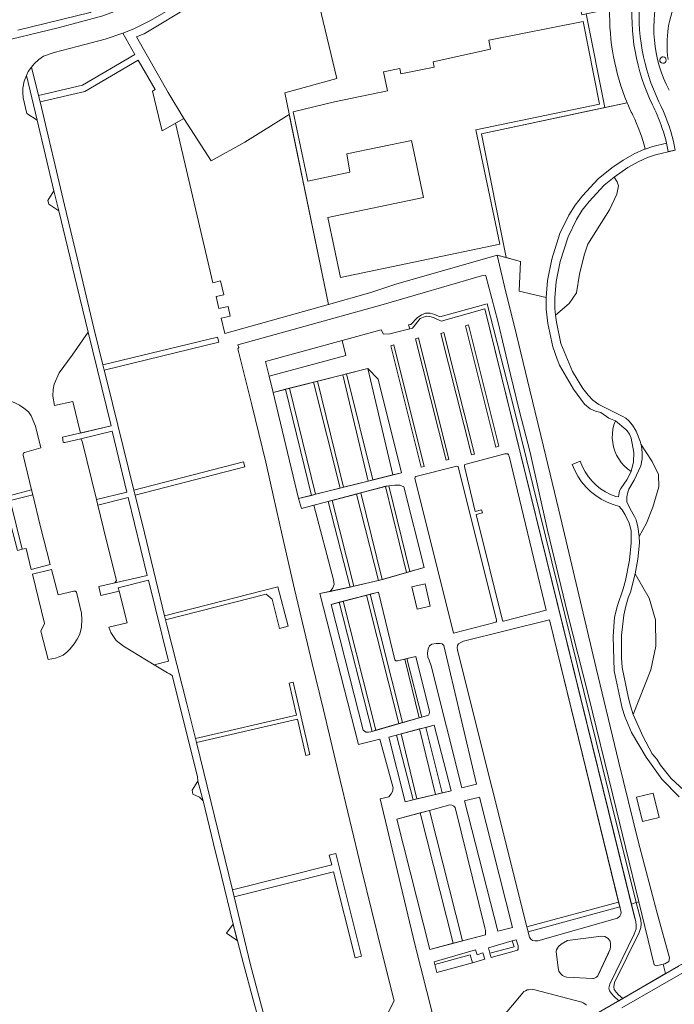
# Model space of a CAD drawing. Header units: metres. Extents: x 209813 to 223847, y 571801 to 587119.
# Tile 458 of 656: x 214120 to 214276, y 580612 to 580846. Entities that reach past the tile are written whole.
import ezdxf

# ---------------------------------------------------------------- set-up
doc = ezdxf.new("R2010")
doc.units = ezdxf.units.M
for name, color, linetype, lineweight in [('B-RO-GR-BEPLANTING_CULTUUR_BOSPLANTSOEN-GV', 8, 'Continuous', 0), ('B-RO-GR-BEPLANTING_CULTUUR_HEESTERS-GV', 8, 'Continuous', 0), ('B-RO-GR-BEPLANTING_CULTUUR_ROOS-GV', 8, 'Continuous', 0), ('B-RO-GR-GROENVOORZIENING-GV', 8, 'Continuous', 0), ('B-RO-GR-HAAG-GV', 8, 'Continuous', 0), ('B-RO-OG-TERREIN_CULTUURSCHEIDING-GV', 8, 'Continuous', 0), ('B-RO-VH-VERHARDING_HALFVERHARDING-GV', 8, 'Continuous', 0), ('B-RO-VH-VERHARDING_OPEN-GV', 8, 'Continuous', 0), ('B-RO-VH-VERHARDING_STRAATBAKSTEEN-GV', 8, 'Continuous', 0), ('B-RO-VH-VERHARDING_TEGEL-GV', 8, 'Continuous', 0)]:
    doc.layers.add(name, color=color, linetype=linetype, lineweight=lineweight)

msp = doc.modelspace()

# ---------------------------------------------------------------- linework, layer by layer
at = {"layer": 'B-RO-GR-BEPLANTING_CULTUUR_BOSPLANTSOEN-GV', "flags": 128}
for points in [[(214196.698, 580769.658), (214205.992, 580772.25), (214206.499, 580771.179), (214208.036, 580771.252), (214212.768, 580772.435), (214212.451, 580773.387), (214213.04, 580773.515), (214214.529, 580775.116), (214215.541, 580775.834), (214216.553, 580776.183), (214217.619, 580776.202), (214218.741, 580775.871), (214219.937, 580775.282), (214231.193, 580778.391), (214237.492, 580753.739), (214260.188, 580661.949), (214266.614, 580636.15), (214267.249, 580636.305), (214261.021, 580661.677), (214255.251, 580685.277), (214250.287, 580704.904), (214245.516, 580724.656), (214241.403, 580743.05), (214238.794, 580753.135), (214236.712, 580761.635), (214233.75, 580774.32), (214230.897, 580785.026), (214230.769, 580785.216), (214229.869, 580785.047), (214206.483, 580778.254), (214177.972, 580770.297), (214171.872, 580768.671), (214172.178, 580768.024), (214171.901, 580767.744), (214175.221, 580754.386), (214178.582, 580740.775), (214180.309, 580732.968), (214182.463, 580723.43), (214185.381, 580710.646), (214189.579, 580692.971), (214192.276, 580681.967), (214195.756, 580667.208), (214201.303, 580644.082), (214206.199, 580624.176), (214209.044, 580612.84), (214206.365, 580607.604)], [(214218.257, 580609.376), (214214.016, 580626.264), (214205.712, 580660.768), (214207.772, 580661.316), (214208.352, 580661.992), (214208.674, 580662.571), (214208.802, 580663.441), (214205.68, 580674.968), (214200.57, 580673.75), (214191.367, 580709.56), (214193.829, 580710.084), (214194.491, 580710.944), (214194.78, 580711.717), (214194.619, 580712.844), (214189.958, 580730.54), (214187.01, 580729.763), (214186.334, 580732.13), (214180.307, 580757.374), (214179.349, 580761.206)]]:
    msp.add_lwpolyline(points, dxfattribs=at)
msp.add_lwpolyline([(214179.349, 580761.206), (214197.599, 580766.164), (214196.698, 580769.658), (214178.451, 580764.708)], close=True, dxfattribs=at)
at = {"layer": 'B-RO-GR-BEPLANTING_CULTUUR_HEESTERS-GV'}
msp.add_lwpolyline([(214272.691, 580837.049, 115.3953258), (214272.716, 580837.058)], format="xyb", dxfattribs=at)
at = {"layer": 'B-RO-GR-BEPLANTING_CULTUUR_HEESTERS-GV', "flags": 128}
for points in [[(214261.341, 580808.516), (214258.981, 580806.595), (214255.392, 580802.744), (214253.788, 580800.642), (214252.375, 580798.413), (214250.412, 580794.355), (214248.57, 580788.467), (214247.576, 580783.688), (214247.25, 580779.801), (214247.261, 580777.299), (214247.445, 580775.688), (214250.661, 580778.457), (214252.436, 580781.021), (214253.126, 580785.459), (214254.21, 580789.995), (214255.096, 580792.593), (214260.278, 580800.763), (214262.024, 580804.426), (214262.419, 580806.455), (214262.081, 580807.356)], [(214136.338, 580771.682), (214132.517, 580766.216), (214129.462, 580762.038), (214128.281, 580759.328), (214127.995, 580758.019), (214127.926, 580756.444), (214128.316, 580754.224), (214132.664, 580755.239), (214134.545, 580747.706), (214141.766, 580749.44)], [(214208.73, 580737.757), (214210.78, 580738.272), (214205.26, 580760.473), (214202.782, 580763.009)], [(214123.791, 580749.354), (214122.778, 580751.825), (214122.113, 580752.711), (214121.005, 580753.646), (214120.024, 580754.328), (214118.776, 580754.995), (214117.3, 580755.523), (214115.992, 580755.771), (214113.617, 580755.926), (214113.02, 580755.86), (214111.844, 580755.633), (214117.519, 580732.821), (214122.889, 580734.202), (214120.892, 580742.446), (214120.908, 580742.776), (214120.986, 580742.928), (214121.203, 580743.053), (214125.084, 580744.195)], [(214138.329, 580731.928), (214145.547, 580733.691), (214142.073, 580748.155), (214134.588, 580746.357), (214134.899, 580745.795)], [(214267.735, 580745.101), (214267.833, 580744.663), (214267.992, 580743.037), (214267.999, 580741.551), (214267.714, 580739.925), (214266.128, 580736.502), (214264.89, 580734.384), (214264.577, 580733.651), (214264.374, 580732.548), (214264.355, 580731.977), (214264.411, 580731.328), (214265.181, 580729.694), (214266.202, 580727.918), (214266.574, 580727.114), (214267.012, 580725.393), (214267.342, 580723.116), (214269.024, 580726.292), (214270.545, 580730.124), (214272.01, 580734.97), (214271.897, 580737.844), (214270.432, 580740.943)], [(214123.172, 580733.036), (214117.808, 580731.656), (214120.685, 580720.093), (214121.566, 580720.307), (214122.782, 580715.31), (214127.318, 580716.476), (214125.008, 580725.457)], [(214138.653, 580730.599), (214140.646, 580722.438), (214143.089, 580712.656), (214142.702, 580712.139), (214150.366, 580713.845), (214145.865, 580732.37)], [(214127.617, 580715.314), (214123.065, 580714.143), (214125.915, 580702.425), (214125.05, 580700.657), (214126.828, 580693.889), (214128.547, 580694.237), (214129.427, 580694.507), (214130.359, 580694.966), (214131.243, 580695.655), (214132.077, 580696.471), (214133.017, 580697.667), (214133.689, 580698.739), (214134.338, 580699.964), (214134.712, 580701.573), (214134.846, 580703.375), (214134.749, 580704.887), (214133.586, 580709.943), (214133.346, 580710.136), (214132.966, 580710.127), (214129.172, 580709.268)], [(214266.324, 580714.282), (214265.253, 580709.893), (214264.717, 580708.553), (214264.111, 580706.59), (214263.643, 580704.462), (214263.093, 580699.63), (214263.072, 580694.283), (214263.237, 580691.982), (214264.768, 580684.7), (214265.218, 580682.891), (214265.919, 580680.813), (214270.114, 580691.425), (214271.297, 580697.046), (214271.199, 580703.357), (214269.72, 580708.485)], [(214143.723, 580710.118), (214145.604, 580702.585), (214141.227, 580701.564), (214141.746, 580700.339), (214142.982, 580698.407), (214144.719, 580697.092), (214152.046, 580692.647), (214155.429, 580693.503), (214150.641, 580712.739), (214143.496, 580710.96)], [(214217.401, 580693.716), (214217.884, 580692.428), (214225.142, 580663.441), (214228.619, 580664.278), (214220.877, 580697.258), (214220.491, 580697.612), (214219.976, 580697.741), (214219.043, 580697.741), (214218.045, 580697.548), (214217.498, 580697.194), (214217.176, 580696.453), (214216.983, 580695.423), (214217.111, 580694.425)], [(214163.639, 580660.328), (214162.434, 580665.015), (214161.025, 580662.833), (214161.231, 580661.902), (214162.823, 580661.188)], [(214272.055, 580656.362), (214268.096, 580655.42), (214266.712, 580661.21), (214270.672, 580662.157)], [(214237.184, 580630.223), (214229.343, 580661.201), (214225.802, 580660.332), (214233.676, 580629.353)], [(214262.706, 580635.119), (214240.891, 580629.213), (214241.209, 580627.944), (214241.529, 580627.438), (214241.952, 580627.144), (214242.504, 580627.052), (214243.221, 580627.107), (214262.135, 580632.429), (214262.715, 580632.944), (214262.96, 580633.39), (214263.023, 580633.779)], [(214170.768, 580630.999), (214169.22, 580628.857), (214171.754, 580627.139)]]:
    msp.add_lwpolyline(points, close=True, dxfattribs=at)
for points in [[(214276.821, 580661.25), (214272.683, 580665.51), (214268.956, 580670.721), (214265.466, 580676.552), (214263.921, 580680.34), (214263.27, 580682.342), (214261.337, 580691.177), (214261.095, 580699.399), (214261.458, 580703.995), (214262.183, 580706.776), (214263.509, 580710.726), (214264.089, 580712.674), (214265.045, 580717.503), (214265.446, 580721.626), (214265.389, 580724.522), (214264.927, 580726.281), (214264.022, 580728.246), (214263.235, 580729.449), (214262.845, 580729.861), (214262.634, 580730.269), (214261.13, 580730.701), (214259.676, 580731.281), (214258.287, 580732.002), (214256.976, 580732.857), (214255.757, 580733.839), (214254.641, 580734.936), (214253.64, 580736.139), (214252.764, 580737.436), (214252.02, 580738.813), (214251.417, 580740.258), (214253.267, 580741.03), (214253.831, 580739.677), (214254.48, 580738.476), (214255.245, 580737.344), (214256.118, 580736.295), (214257.091, 580735.337), (214258.155, 580734.481), (214259.298, 580733.734), (214260.51, 580733.105), (214261.779, 580732.6), (214262.418, 580732.545), (214262.663, 580733.977), (214262.924, 580734.558), (214264.393, 580736.587), (214265.38, 580738.57), (214264.536, 580739.196), (214263.763, 580739.908), (214263.069, 580740.697), (214262.462, 580741.554), (214261.948, 580742.471), (214261.535, 580743.437), (214261.225, 580744.441), (214261.023, 580745.473), (214260.93, 580746.519), (214260.949, 580747.57), (214261.078, 580748.613), (214261.316, 580749.636), (214261.661, 580750.629), (214260.097, 580751.233), (214258.161, 580752.595), (214256.915, 580752.908), (214255.643, 580753.487), (214254.33, 580754.598), (214251.725, 580758.118), (214248.398, 580763.869), (214247.795, 580765.25), (214246.792, 580768.154), (214245.574, 580773.767), (214245.184, 580777.172), (214245.173, 580779.886), (214238.753, 580781.415), (214239.087, 580788.475), (214233.563, 580789.985), (214235.302, 580782.543), (214238.183, 580771.038), (214241.35, 580757.92), (214244.608, 580744.525), (214248.237, 580729.414), (214257.102, 580691.835), (214262.38, 580669.74), (214267.083, 580650.725), (214271.592, 580633.631), (214274.522, 580623.069), (214274.36, 580622.143), (214273.414, 580621.621), (214273.045, 580621.522), (214273.551, 580619.272), (214283.811, 580625.155)], [(214254.775, 580611.772), (214254.407, 580612.103), (214253.965, 580612.361), (214253.671, 580612.471), (214242.507, 580615.397), (214242.047, 580615.47), (214241.035, 580615.452), (214240.704, 580615.397), (214240.263, 580615.213), (214239.913, 580615.029), (214239.619, 580614.734), (214226.583, 580599.122)]]:
    msp.add_lwpolyline(points, dxfattribs=at)
at = {"layer": 'B-RO-GR-BEPLANTING_CULTUUR_ROOS-GV', "flags": 128}
for points in [[(214231.826, 580624.11), (214231.891, 580623.836), (214232.149, 580623.095), (214238.136, 580624.737), (214238.411, 580624.86), (214238.526, 580625.085), (214238.554, 580625.429), (214238.518, 580625.861), (214238.08, 580627.318), (214237.148, 580627.048), (214237.565, 580625.609)], [(214218.721, 580621.452), (214219.209, 580619.521), (214227.695, 580621.871), (214227.168, 580623.774)]]:
    msp.add_lwpolyline(points, close=True, dxfattribs=at)
at = {"layer": 'B-RO-GR-GROENVOORZIENING-GV', "flags": 128}
for points in [[(214260.298, 580848.42), (214254.739, 580847.309), (214259.18, 580825.062), (214264.458, 580826.188)], [(214265.471, 580635.805), (214266.531, 580631.673), (214266.627, 580630.739), (214266.595, 580629.902), (214266.145, 580628.678), (214260.319, 580616.797), (214260.125, 580615.831), (214260.222, 580615.187), (214260.705, 580614.543), (214261.284, 580613.899), (214262.501, 580612.848), (214263.423, 580613.384), (214262.427, 580614.244), (214261.848, 580614.888), (214261.365, 580615.532), (214261.268, 580616.176), (214261.462, 580617.142), (214267.288, 580629.023), (214267.738, 580630.247), (214267.77, 580631.084), (214267.674, 580632.018), (214266.614, 580636.15)]]:
    msp.add_lwpolyline(points, dxfattribs=at)
for points in [[(214266.614, 580636.15), (214260.188, 580661.949), (214237.492, 580753.739), (214231.193, 580778.391), (214219.937, 580775.282), (214218.741, 580775.871), (214217.619, 580776.202), (214216.553, 580776.183), (214215.541, 580775.834), (214214.529, 580775.116), (214213.04, 580773.515), (214212.451, 580773.387), (214212.768, 580772.435), (214213.444, 580772.604), (214215.278, 580774.89), (214216.051, 580775.277), (214216.759, 580775.47), (214217.532, 580775.373), (214218.401, 580775.148), (214220.244, 580774.314), (214230.608, 580777.188), (214265.471, 580635.805)], [(214216.219, 580739.792), (214208.992, 580768.651), (214208.258, 580768.442), (214215.525, 580739.602)], [(214196.225, 580734.615), (214197.036, 580734.818), (214190.821, 580760.01), (214189.935, 580759.788)], [(214202.904, 580736.293), (214203.963, 580736.559), (214197.727, 580761.741), (214196.856, 580761.523)], [(214189.411, 580732.903), (214190.41, 580733.154), (214184.187, 580758.347), (214183.21, 580758.102)], [(214212.802, 580714.792), (214207.777, 580735.146), (214207.015, 580735.032), (214211.98, 580714.55)], [(214205.341, 580712.667), (214206.228, 580712.879), (214201.174, 580733.494), (214200.091, 580733.209)], [(214198.585, 580711.096), (214199.514, 580711.294), (214194.317, 580731.688), (214193.402, 580731.447)], [(214211.034, 580678.902), (214203.379, 580709.402), (214202.49, 580709.172), (214210.218, 580678.668)], [(214196.947, 580707.742), (214196.027, 580707.505), (214203.854, 580676.839), (214204.697, 580677.081)], [(214212.083, 580694.119), (214211.572, 580694.004), (214215.038, 580680.053), (214215.643, 580680.227)], [(214209.66, 580675.962), (214213.554, 580660.559), (214214.447, 580660.77), (214210.772, 580676.256)], [(214215.273, 580657.454), (214223.105, 580626.5), (214225.307, 580627.077), (214217.482, 580658.054)], [(214240.601, 580630.369), (214240.891, 580629.213), (214262.706, 580635.119), (214262.422, 580636.277)], [(214231.826, 580624.11), (214237.565, 580625.609), (214237.148, 580627.048), (214231.518, 580625.417)]]:
    msp.add_lwpolyline(points, close=True, dxfattribs=at)
at = {"layer": 'B-RO-GR-HAAG-GV', "flags": 128}
for points in [[(214212.768, 580772.435), (214213.444, 580772.604), (214215.278, 580774.89), (214216.051, 580775.277), (214216.759, 580775.47), (214217.532, 580775.373), (214218.401, 580775.148), (214220.244, 580774.314), (214230.608, 580777.188), (214265.471, 580635.805), (214266.614, 580636.15), (214260.188, 580661.949), (214237.492, 580753.739), (214231.193, 580778.391), (214219.937, 580775.282), (214218.741, 580775.871), (214217.619, 580776.202), (214216.553, 580776.183), (214215.541, 580775.834), (214214.529, 580775.116), (214213.04, 580773.515), (214212.451, 580773.387)], [(214228.14, 580742.724), (214220.913, 580771.583), (214220.179, 580771.374), (214227.446, 580742.534)], [(214197.036, 580734.818), (214190.821, 580760.01), (214189.935, 580759.788), (214196.225, 580734.615)], [(214183.21, 580758.102), (214189.411, 580732.903), (214190.41, 580733.154), (214184.187, 580758.347)], [(214200.091, 580733.209), (214205.341, 580712.667), (214206.228, 580712.879), (214201.174, 580733.494)], [(214193.402, 580731.447), (214198.585, 580711.096), (214199.514, 580711.294), (214194.317, 580731.688)], [(214203.379, 580709.402), (214202.49, 580709.172), (214210.218, 580678.668), (214211.034, 580678.902)], [(214204.697, 580677.081), (214196.947, 580707.742), (214196.027, 580707.505), (214203.854, 580676.839)], [(214215.643, 580680.227), (214212.083, 580694.119), (214211.572, 580694.004), (214215.038, 580680.053)], [(214213.554, 580660.559), (214214.447, 580660.77), (214210.772, 580676.256), (214209.66, 580675.962)], [(214216.575, 580677.79), (214215.102, 580677.401), (214218.921, 580661.826), (214220.486, 580662.196)], [(214225.307, 580627.077), (214217.482, 580658.054), (214215.273, 580657.454), (214223.105, 580626.5)], [(214262.422, 580636.277), (214240.601, 580630.369), (214240.891, 580629.213), (214262.706, 580635.119)], [(214237.148, 580627.048), (214231.518, 580625.417), (214231.826, 580624.11), (214237.565, 580625.609)], [(214227.695, 580621.871), (214230.604, 580622.676), (214230.173, 580624.18), (214228.789, 580623.729), (214228.37, 580624.953), (214218.566, 580622.065), (214218.721, 580621.452), (214227.168, 580623.774)]]:
    msp.add_lwpolyline(points, close=True, dxfattribs=at)
at = {"layer": 'B-RO-OG-TERREIN_CULTUURSCHEIDING-GV'}
for points in [[(214260.298, 580848.42, 0.1050266), (214264.458, 580826.188)], [(214265.797, 580823.224, -0.0148333), (214264.458, 580826.188)], [(214268.757, 580815.179, 0.0492528), (214265.797, 580823.224)]]:
    msp.add_lwpolyline(points, format="xyb", dxfattribs=at)
at = {"layer": 'B-RO-OG-TERREIN_CULTUURSCHEIDING-GV', "flags": 128}
for points in [[(214128.271, 580838.086), (214125.709, 580837.237), (214124.569, 580836.471), (214123.482, 580835.412), (214122.888, 580834.661), (214124.526, 580827.913), (214134.985, 580830.379), (214147.454, 580837.673), (214144.543, 580842.674), (214140.383, 580841.25), (214133.737, 580839.507)], [(214121.783, 580823.621), (214124.239, 580822.018), (214121.647, 580832.695), (214121.126, 580831.288), (214120.828, 580829.661), (214120.808, 580828.518), (214120.914, 580827.363)], [(214168.818, 580771.338), (214193.455, 580778.268), (214184.147, 580823.418), (214173.57, 580816.797), (214165.603, 580812.348), (214159.063, 580822.463), (214157.095, 580821.342), (214165.982, 580783.434), (214167.784, 580783.855), (214168.549, 580780.578), (214166.75, 580780.158), (214167.422, 580777.293), (214169.617, 580777.775), (214170.123, 580775.47), (214167.961, 580774.996)], [(214126.744, 580802.946), (214126.958, 580802.054), (214129.385, 580800.477), (214128.21, 580805.222)], [(214202.782, 580763.009), (214197.727, 580761.741), (214203.963, 580736.559), (214208.73, 580737.757)], [(214202.904, 580736.293), (214196.856, 580761.523), (214190.821, 580760.01), (214197.036, 580734.818)], [(214180.307, 580757.374), (214186.334, 580732.13), (214189.411, 580732.903), (214183.21, 580758.102)], [(214189.935, 580759.788), (214184.187, 580758.347), (214190.41, 580733.154), (214196.225, 580734.615)], [(214229.861, 580729.454), (214230.05, 580728.729), (214228.547, 580728.34), (214234.79, 580703.192), (214234.886, 580703.03), (214235.098, 580702.985), (214245.208, 580705.597), (214236.408, 580742.255), (214236.272, 580742.549), (214236.062, 580742.77), (214235.757, 580742.802), (214235.357, 580742.739), (214226.162, 580740.325), (214225.878, 580740.209), (214225.773, 580740.01), (214225.773, 580739.789), (214228.358, 580729.107)], [(214207.015, 580735.032), (214201.174, 580733.494), (214206.228, 580712.879), (214211.98, 580714.55)], [(214207.777, 580735.146), (214212.802, 580714.792), (214216.188, 580715.789), (214211.4, 580734.947), (214210.386, 580735.342), (214209.259, 580735.342)], [(214199.514, 580711.294), (214205.341, 580712.667), (214200.091, 580733.209), (214194.317, 580731.688)], [(214193.829, 580710.084), (214198.585, 580711.096), (214193.402, 580731.447), (214189.958, 580730.54), (214194.619, 580712.844), (214194.78, 580711.717), (214194.491, 580710.944)], [(214196.947, 580707.742), (214204.697, 580677.081), (214210.218, 580678.668), (214202.49, 580709.172)], [(214211.572, 580694.004), (214209.871, 580693.624), (214209.503, 580693.624), (214209.264, 580693.863), (214205.327, 580709.904), (214203.379, 580709.402), (214211.034, 580678.902), (214215.038, 580680.053)], [(214196.027, 580707.505), (214194.093, 580707.006), (214201.696, 580677.123), (214202.009, 580676.847), (214202.45, 580676.682), (214202.984, 580676.682), (214203.499, 580676.737), (214203.854, 580676.839)], [(214262.422, 580636.277), (214245.988, 580703.355), (214225.524, 580698.249), (214224.904, 580697.965), (214224.4, 580697.597), (214224.095, 580697.25), (214224.011, 580696.767), (214224.126, 580696.125), (214240.601, 580630.369)], [(214212.083, 580694.119), (214215.643, 580680.227), (214217.201, 580680.675), (214217.367, 580681.024), (214217.441, 580681.411), (214217.404, 580681.871), (214214.23, 580694.599)], [(214220.486, 580662.196), (214222.623, 580662.701), (214218.545, 580678.311), (214216.575, 580677.79)], [(214209.66, 580675.962), (214207.826, 580675.477), (214211.689, 580660.118), (214213.554, 580660.559)], [(214214.447, 580660.77), (214218.921, 580661.826), (214215.102, 580677.401), (214210.772, 580676.256)], [(214225.307, 580627.077), (214230.802, 580628.518), (214230.765, 580629.493), (214230.654, 580630.119), (214223.541, 580658.777), (214223.257, 580659.029), (214222.784, 580659.323), (214222.311, 580659.365), (214217.482, 580658.054)], [(214215.273, 580657.454), (214209.734, 580655.95), (214217.54, 580625.041), (214223.105, 580626.5)], [(214273.551, 580619.272), (214273.045, 580621.522), (214271.465, 580621.097), (214270.871, 580621.357), (214267.249, 580636.305), (214266.614, 580636.15), (214267.674, 580632.018), (214267.77, 580631.084), (214267.738, 580630.247), (214267.288, 580629.023), (214261.462, 580617.142), (214261.268, 580616.176), (214261.365, 580615.532), (214261.848, 580614.888), (214262.427, 580614.244), (214263.423, 580613.384)], [(214248.187, 580619.884), (214248.605, 580619.336), (214249.12, 580618.821), (214249.571, 580618.563), (214250.021, 580618.435), (214256.266, 580618.113), (214256.452, 580618.121), (214256.694, 580618.216), (214257.135, 580618.468), (214257.482, 580618.773), (214260.032, 580624.166), (214260.386, 580625.068), (214260.515, 580625.712), (214260.515, 580626.356), (214260.418, 580626.968), (214259.967, 580627.644), (214259.163, 580628.094), (214258.39, 580628.159), (214250.311, 580627.161), (214248.798, 580626.259), (214248.154, 580625.744), (214247.672, 580624.939), (214247.543, 580624.553), (214248.026, 580620.624)]]:
    msp.add_lwpolyline(points, close=True, dxfattribs=at)
for points in [[(214264.458, 580826.188), (214229.84, 580818.801), (214235.71, 580789.398)], [(214268.757, 580815.179), (214270.588, 580815.793), (214273.844, 580816.548)], [(214235.71, 580789.398), (214239.087, 580788.475), (214238.753, 580781.415), (214245.173, 580779.886), (214245.516, 580783.981), (214246.556, 580788.982), (214248.472, 580795.106), (214250.576, 580799.454), (214252.083, 580801.831), (214253.801, 580804.082), (214257.56, 580808.114), (214260.834, 580810.731), (214263.519, 580812.552), (214266.119, 580814.023), (214268.571, 580815.116), (214268.757, 580815.179)], [(214275.886, 580814.948), (214271.203, 580813.809), (214269.327, 580813.179), (214267.058, 580812.167), (214264.613, 580810.784), (214261.341, 580808.516), (214262.081, 580807.356), (214262.419, 580806.455), (214262.024, 580804.426), (214260.278, 580800.763), (214255.096, 580792.593), (214254.21, 580789.995), (214253.126, 580785.459), (214252.436, 580781.021), (214250.661, 580778.457), (214247.445, 580775.688), (214247.63, 580774.076), (214248.706, 580768.962), (214251.452, 580762.345), (214253.882, 580758.304), (214255.184, 580756.685), (214256.307, 580755.559), (214257.708, 580754.473), (214263.281, 580751.754), (214264.11, 580751.25), (214264.848, 580750.605), (214265.691, 580749.593), (214266.624, 580748.162), (214267.638, 580745.538), (214267.735, 580745.101), (214270.432, 580740.943), (214271.897, 580737.844), (214272.01, 580734.97), (214270.545, 580730.124), (214269.024, 580726.292), (214267.342, 580723.116), (214267.363, 580721.63), (214267.003, 580717.748), (214266.324, 580714.282), (214269.72, 580708.485), (214271.199, 580703.357), (214271.297, 580697.046), (214270.114, 580691.425), (214265.919, 580680.813), (214268.199, 580675.695), (214270.414, 580671.53), (214271.504, 580670.26), (214272.402, 580668.777), (214274.945, 580665.662), (214278.929, 580661.896)]]:
    msp.add_lwpolyline(points, dxfattribs=at)
at = {"layer": 'B-RO-VH-VERHARDING_HALFVERHARDING-GV', "flags": 128}
for points in [[(214256.176, 580609.171), (214262.501, 580612.848), (214261.284, 580613.899), (214260.705, 580614.543), (214260.222, 580615.187), (214260.125, 580615.831), (214260.319, 580616.797), (214266.145, 580628.678), (214266.595, 580629.902), (214266.627, 580630.739), (214266.531, 580631.673), (214266.151, 580633.047), (214230.608, 580777.188), (214220.244, 580774.314), (214218.401, 580775.148), (214217.532, 580775.373), (214216.759, 580775.47), (214216.051, 580775.277), (214215.278, 580774.89), (214213.444, 580772.604), (214212.768, 580772.435), (214208.036, 580771.252), (214206.499, 580771.179), (214205.992, 580772.25), (214196.698, 580769.658), (214197.599, 580766.164), (214179.349, 580761.206), (214180.307, 580757.374), (214202.782, 580763.009), (214205.26, 580760.473), (214210.78, 580738.272), (214186.334, 580732.13), (214187.01, 580729.763), (214207.119, 580735.06), (214209.259, 580735.342), (214210.386, 580735.342), (214211.4, 580734.947), (214216.188, 580715.789), (214206.612, 580712.971), (214200.247, 580711.45), (214191.367, 580709.56), (214200.57, 580673.75), (214205.68, 580674.968), (214208.802, 580663.441), (214208.674, 580662.571), (214208.352, 580661.992), (214207.772, 580661.316), (214205.712, 580660.768), (214214.016, 580626.264), (214218.257, 580609.376)], [(214226.583, 580599.122), (214239.619, 580614.734), (214239.913, 580615.029), (214240.263, 580615.213), (214240.704, 580615.397), (214241.035, 580615.452), (214242.047, 580615.47), (214242.507, 580615.397), (214253.671, 580612.471), (214253.965, 580612.361), (214254.407, 580612.103), (214254.775, 580611.772)]]:
    msp.add_lwpolyline(points, dxfattribs=at)
for points in [[(214233.97, 580744.564), (214233.276, 580744.374), (214226.009, 580773.214), (214226.743, 580773.423)], [(214222.088, 580741.436), (214221.395, 580741.246), (214214.127, 580770.086), (214214.861, 580770.295)], [(214223.207, 580700.181), (214214.029, 580736.657), (214214.008, 580736.92), (214214.071, 580737.194), (214214.239, 580737.372), (214223.993, 580739.852), (214224.258, 580739.792), (214233.393, 580703.266), (214233.372, 580702.972), (214233.277, 580702.804), (214233.014, 580702.698)], [(214217.667, 580706.573), (214214.534, 580705.845), (214213.299, 580711.164), (214216.432, 580711.892)], [(214203.854, 580676.839), (214203.499, 580676.737), (214202.984, 580676.682), (214202.45, 580676.682), (214202.009, 580676.847), (214201.696, 580677.123), (214194.093, 580707.006), (214205.327, 580709.904), (214209.264, 580693.863), (214209.503, 580693.624), (214209.871, 580693.624), (214214.23, 580694.599), (214217.404, 580681.871), (214217.441, 580681.411), (214217.367, 580681.024), (214217.201, 580680.675)], [(214240.601, 580630.369), (214224.126, 580696.125), (214224.011, 580696.767), (214224.095, 580697.25), (214224.4, 580697.597), (214224.904, 580697.965), (214225.524, 580698.249), (214245.988, 580703.355), (214262.772, 580634.851), (214263.023, 580633.779), (214262.96, 580633.39), (214262.715, 580632.944), (214262.135, 580632.429), (214243.221, 580627.107), (214242.504, 580627.052), (214241.952, 580627.144), (214241.529, 580627.438), (214241.209, 580627.944)], [(214213.554, 580660.559), (214211.689, 580660.118), (214207.826, 580675.477), (214218.545, 580678.311), (214222.623, 580662.701)], [(214217.482, 580658.054), (214222.311, 580659.365), (214222.784, 580659.323), (214223.257, 580659.029), (214223.541, 580658.777), (214230.654, 580630.119), (214230.765, 580629.493), (214230.802, 580628.518), (214217.54, 580625.041), (214209.734, 580655.95)], [(214237.148, 580627.048), (214238.08, 580627.318), (214238.518, 580625.861), (214238.554, 580625.429), (214238.526, 580625.085), (214238.411, 580624.86), (214238.136, 580624.737), (214232.149, 580623.095), (214231.891, 580623.836), (214231.518, 580625.417)], [(214248.187, 580619.884), (214248.026, 580620.624), (214247.543, 580624.553), (214247.672, 580624.939), (214248.154, 580625.744), (214248.798, 580626.259), (214250.311, 580627.161), (214258.39, 580628.159), (214259.163, 580628.094), (214259.967, 580627.644), (214260.418, 580626.968), (214260.515, 580626.356), (214260.515, 580625.712), (214260.386, 580625.068), (214257.746, 580619.272), (214257.482, 580618.773), (214257.135, 580618.468), (214256.694, 580618.216), (214256.452, 580618.121), (214256.266, 580618.113), (214250.021, 580618.435), (214249.571, 580618.563), (214249.12, 580618.821), (214248.605, 580619.336)], [(214227.695, 580621.871), (214219.209, 580619.521), (214218.566, 580622.065), (214228.37, 580624.953), (214228.789, 580623.729), (214230.173, 580624.18), (214230.604, 580622.676)]]:
    msp.add_lwpolyline(points, close=True, dxfattribs=at)
at = {"layer": 'B-RO-VH-VERHARDING_OPEN-GV', "flags": 128}
msp.add_lwpolyline([(214190.868, 580851.156), (214195.483, 580831.911), (214183.09, 580828.546), (214193.455, 580778.268), (214203.562, 580781.087), (214209.471, 580783.042), (214233.563, 580789.985), (214235.71, 580789.398), (214229.84, 580818.801), (214259.18, 580825.062), (214254.739, 580847.309), (214253.643, 580847.09), (214250.03, 580864.163), (214217.067, 580857.486), (214214.847, 580856.734), (214211.748, 580872.485), (214204.772, 580870.815), (214205.5, 580867.939)], dxfattribs=at)
for points in [[(214253.98, 580845.495), (214257.896, 580825.877), (214228.465, 580819.712), (214234.154, 580792.552), (214196.325, 580784.628), (214193.327, 580798.938), (214216.035, 580803.694), (214213.195, 580817.25), (214197.802, 580814.026), (214198.502, 580809.652), (214188.561, 580807.586), (214185.066, 580823.993), (214194.856, 580826.361), (214207.473, 580829.012), (214206.569, 580833.513), (214210.421, 580834.287), (214210.674, 580833.029), (214218.606, 580834.624), (214218.353, 580835.881), (214231.977, 580838.898), (214231.554, 580841.018)], [(214265.38, 580738.57), (214265.939, 580740.9), (214266.079, 580743.071), (214265.412, 580746.531), (214265.014, 580747.406), (214264.491, 580748.267), (214264.121, 580748.52), (214261.661, 580750.629), (214261.316, 580749.636), (214261.078, 580748.613), (214260.949, 580747.57), (214260.93, 580746.519), (214261.023, 580745.473), (214261.225, 580744.441), (214261.535, 580743.437), (214261.948, 580742.471), (214262.462, 580741.554), (214263.069, 580740.697), (214263.763, 580739.908), (214264.536, 580739.196)]]:
    msp.add_lwpolyline(points, close=True, dxfattribs=at)
at = {"layer": 'B-RO-VH-VERHARDING_STRAATBAKSTEEN-GV'}
for points in [[(214272.226, 580853.417, 0.1979386), (214274.446, 580829.187)], [(214274.19, 580836.449, -0.1520145), (214276.495, 580851.058)]]:
    msp.add_lwpolyline(points, format="xyb", dxfattribs=at)
at = {"layer": 'B-RO-VH-VERHARDING_TEGEL-GV', "flags": 128}
for points in [[(214116.16, 580910.723), (214125.889, 580913.191), (214137.013, 580915.994), (214148.339, 580918.9), (214151.649, 580905.402), (214153.822, 580896.179), (214157.752, 580888.819), (214161.899, 580881.026), (214167.942, 580869.737), (214170.4, 580865.1), (214151.185, 580853.932), (214149.439, 580852.603), (214144.18, 580850.143), (214139.172, 580848.47), (214137.396, 580848.019), (214136.839, 580847.597), (214119.6, 580843.434)], [(214113.354, 580840.144), (214129.197, 580843.983), (214139.839, 580846.81), (214143.858, 580848.312), (214147.432, 580849.941), (214151.574, 580852.092), (214162.15, 580858.398), (214173.625, 580864.984)], [(214167.371, 580855.118), (214151.158, 580845.69), (214147.154, 580843.704), (214144.543, 580842.674), (214147.454, 580837.673), (214134.985, 580830.379), (214124.526, 580827.913), (214124.892, 580826.375), (214135.513, 580828.877), (214148.192, 580836.336), (214152.296, 580829.314), (214151.604, 580828.913), (214153.557, 580821.042), (214153.918, 580819.534), (214159.063, 580822.463), (214155.342, 580828.621), (214147.835, 580841.813), (214149.673, 580842.572), (214160.944, 580849.351)], [(214124.526, 580827.913), (214122.888, 580834.661), (214122.081, 580833.641), (214121.647, 580832.695), (214124.239, 580822.018), (214128.21, 580805.222), (214129.385, 580800.477), (214133.046, 580785.026), (214136.338, 580771.682), (214141.766, 580749.44), (214130.21, 580746.694), (214130.4, 580745.566), (214130.54, 580745.5), (214130.767, 580745.473), (214134.588, 580746.357), (214142.073, 580748.155), (214145.547, 580733.691), (214138.329, 580731.928), (214138.653, 580730.599), (214145.865, 580732.37), (214150.366, 580713.845), (214138.858, 580711.242), (214139.375, 580709.104), (214143.723, 580710.118), (214143.496, 580710.96), (214150.641, 580712.739), (214155.429, 580693.503), (214152.046, 580692.647), (214155.177, 580690.764), (214155.645, 580690.531), (214156.275, 580690.104), (214162.294, 580666.135), (214162.434, 580665.015), (214163.639, 580660.328), (214166.117, 580650.152), (214168.038, 580642.472), (214170.768, 580630.999), (214173.241, 580621.572), (214175.547, 580613.062), (214179.345, 580599.43)], [(214139.84, 580763.891), (214137.709, 580772.639), (214133.688, 580789.308), (214130.725, 580801.842), (214124.892, 580826.375)], [(214273.844, 580816.548), (214274.218, 580814.62)], [(214274.218, 580814.62), (214275.886, 580814.948), (214275.491, 580816.964)], [(214147.195, 580734.177), (214140.824, 580759.852), (214140.134, 580762.684)], [(214154.509, 580704.314), (214149.718, 580723.999), (214147.501, 580732.946)], [(214161.813, 580675.118), (214159.781, 580683.385), (214155.049, 580702.095), (214154.743, 580703.352)], [(214170.633, 580639.195), (214162.047, 580674.162)], [(214191.058, 580580.025), (214189.891, 580581.76), (214182.056, 580594.332), (214181.266, 580596.424), (214179.833, 580602.927), (214174.928, 580621.35), (214171.026, 580637.562)], [(214276.667, 580621.083), (214256.176, 580609.171)], [(214263.206, 580611.176), (214281.388, 580621.602)]]:
    msp.add_lwpolyline(points, dxfattribs=at)
at = {"layer": 'B-RO-VH-VERHARDING_TEGEL-GV'}
for points in [[(214265.796, 580851.784, 0.1375546), (214270.49, 580825.669)], [(214272.019, 580826.409, -0.1377402), (214267.488, 580851.623)], [(214270.49, 580825.669, -0.0267115), (214272.527, 580820.862)], [(214275.491, 580816.964, 0.0516542), (214272.019, 580826.409)], [(214272.527, 580820.862, -0.02251), (214273.844, 580816.548)]]:
    msp.add_lwpolyline(points, format="xyb", dxfattribs=at)
at = {"layer": 'B-RO-VH-VERHARDING_TEGEL-GV', "flags": 128}
for points in [[(214139.84, 580763.891), (214140.134, 580762.684), (214167.401, 580769.27), (214167.109, 580770.477)], [(214116.769, 580730.496), (214119.573, 580719.823), (214120.685, 580720.093), (214117.808, 580731.656), (214123.172, 580733.036), (214122.889, 580734.202), (214117.519, 580732.821), (214111.844, 580755.633), (214110.696, 580755.36)], [(214147.195, 580734.177), (214147.501, 580732.946), (214173.566, 580739.68), (214173.249, 580740.908)], [(214154.743, 580703.352), (214178.644, 580709.465), (214180.055, 580708.219), (214181.823, 580701.305), (214183.851, 580701.824), (214181.452, 580711.205), (214154.509, 580704.314)], [(214161.813, 580675.118), (214162.047, 580674.162), (214186.108, 580679.748), (214188.109, 580671.129), (214189.046, 580671.346), (214185.067, 580688.485), (214184.09, 580688.259), (214185.845, 580680.698)], [(214170.633, 580639.195), (214171.026, 580637.562), (214194.646, 580643.494), (214199.789, 580623.018), (214201.342, 580623.408), (214195.203, 580647.852), (214193.641, 580647.46), (214194.229, 580645.121)]]:
    msp.add_lwpolyline(points, close=True, dxfattribs=at)

doc.saveas('drawing.dxf')
